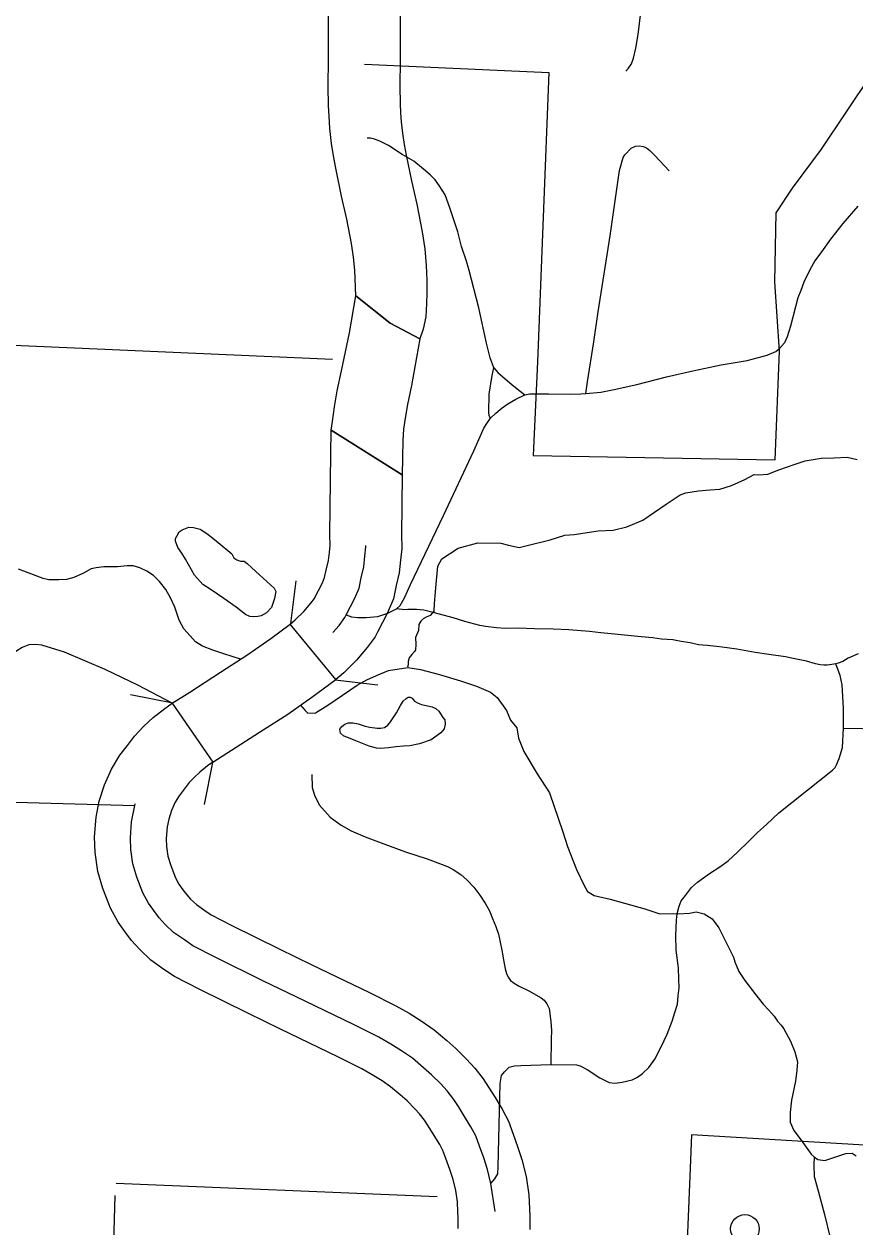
# Model space of a CAD drawing. Extents: x 653372 to 905732, y 627442 to 787275.
# Drawn here: x 688099 to 690999, y 755293 to 759491 of the extents above; entities that cross this region are included whole.
import ezdxf

# ---------------------------------------------------------------- set-up
doc = ezdxf.new("R2010")
doc.units = 0
for name, color, linetype in [('10', 7, 'Continuous'), ('15', 7, 'Continuous'), ('31', 7, 'Continuous'), ('32', 7, 'Continuous'), ('33', 7, 'Continuous'), ('35', 7, 'Continuous'), ('37', 7, 'Continuous'), ('56', 7, 'Continuous'), ('6', 7, 'Continuous')]:
    doc.layers.add(name, color=color, linetype=linetype)

msp = doc.modelspace()

# ---------------------------------------------------------------- linework, layer by layer
at = {"layer": '10'}
for points in [[(689257.2, 758541.9), (689253.7, 758631.7), (689249.6, 758676.9), (689242.5, 758724.6), (689226.3, 758809.9), (689207.5, 758889.8), (689187.2, 758987.6), (689180, 759030.6), (689172.9, 759074.6), (689166.2, 759126.7), (689163.9, 759169.5), (689162.4, 759205.2), (689161.1, 759273.9), (689162.3, 759366.8), (689163.2, 759688.9)], [(689413.2, 759688.1), (689412.3, 759364.9), (689411.2, 759274.7), (689412.3, 759212.7), (689413.6, 759181.5), (689415.4, 759149.4), (689420.3, 759110.3), (689426.6, 759071.2), (689432.9, 759033.7), (689451.6, 758943.9), (689470.9, 758861.9), (689489, 758766.2), (689497.9, 758706.8), (689503.3, 758648.1), (689505.3, 758596.8), (689505.7, 758553.5), (689504.6, 758515.3), (689502.1, 758468.6), (689492.8, 758426.3), (689481, 758391.9), (689376.7, 758446.6), (689257.2, 758541.9)], [(689419.4, 757918.2), (689171.5, 758073.6), (689175.6, 758104.2), (689182.6, 758154.6), (689192.8, 758210.9), (689207.2, 758280.6), (689235, 758413.4), (689257.2, 758541.9), (689376.7, 758446.6), (689481, 758391.9)], [(689481, 758391.9), (689451.9, 758229.8), (689438.3, 758163.3), (689429.5, 758115.1), (689424.2, 758076.7), (689421, 758037.8), (689419.4, 757918.2)], [(689187.8, 757203.8), (689028, 757396), (689046.2, 757411.1), (689075.7, 757440.8), (689100.9, 757470.1), (689112.8, 757486.4), (689113.3, 757487.4), (689140.7, 757540.2), (689148.5, 757558.9), (689153.9, 757585), (689161.8, 757618.5), (689165.1, 757647.1), (689167.6, 757670.8), (689166.6, 757708.2), (689170.4, 757991), (689171.5, 758073.6), (689419.4, 757918.2)], [(689419.4, 757918.2), (689416.7, 757709.7), (689417.9, 757661), (689413.6, 757619.7), (689408.4, 757575.2), (689398.1, 757531.3), (689388.5, 757484.6), (689367.2, 757434.1), (689334.4, 757370.7), (689324.8, 757352.8), (689296.9, 757314.6), (689259.4, 757270.9), (689215.1, 757226.4), (689187.8, 757203.8)], [(688616.6, 757120.4), (688677.6, 757159.3), (688785.6, 757229.1), (688880.3, 757290.3), (688960.3, 757346), (689028, 757396)], [(688758.7, 756914.8), (688921.2, 757019.1), (689019.6, 757082.7), (689103.9, 757141.4), (689187.8, 757203.8)]]:
    msp.add_lwpolyline(points, dxfattribs=at)
at = {"layer": '15'}
for points in [[(689614.3, 755287), (689614.8, 755325.5), (689614, 755345), (689612.4, 755379.7), (689606.3, 755419.6), (689596.6, 755458.7), (689585.5, 755492.8), (689571.5, 755531.8), (689561.3, 755559.8), (689550.6, 755580.1), (689531.2, 755611.6), (689510.1, 755645), (689497.2, 755664.8), (689480.2, 755687.1), (689463.8, 755705.1), (689436.2, 755732.3), (689411.7, 755753.9), (689379, 755781.8), (689348.8, 755802.3), (689314.7, 755823.8), (689278.7, 755844.3), (689194.6, 755886.4), (688994.5, 755982.9), (688880, 756038.4), (688712.4, 756121.9), (688625.1, 756166.2), (688587.8, 756191.4), (688541.9, 756224.1), (688503.5, 756260.5), (688474.1, 756291.8), (688450.6, 756324.1), (688427.8, 756356.4), (688400.7, 756405.4), (688374.4, 756473.3), (688356.7, 756533.4), (688347.1, 756599), (688345.6, 756654.1), (688350.6, 756723.2), (688362, 756778.8), (688380.3, 756836.2), (688404.9, 756890.8), (688433.4, 756938.8), (688460.3, 756973.4), (688485.3, 757005.9), (688516.6, 757039.5), (688550.3, 757070.3), (688590.4, 757102.3), (688616.6, 757120.4), (688758.7, 756914.8)], [(688758.7, 756914.8), (688739.8, 756901.7), (688712.9, 756880.2), (688692.6, 756861.6), (688676.2, 756844.1), (688658.2, 756820.6), (688640.4, 756797.6), (688627, 756775.2), (688614.1, 756746.6), (688604.3, 756715.7), (688598.8, 756688.9), (688595.8, 756648.4), (688596.6, 756620.6), (688601.5, 756587.1), (688611.2, 756554), (688627.8, 756511.5), (688640, 756489.3), (688653.8, 756469.7), (688667, 756451.6), (688680.8, 756436.9), (688701.2, 756417.5), (688730.1, 756396.9), (688752.1, 756382.1), (688824.7, 756345.2), (688990.3, 756262.8), (689103.3, 756208), (689304.9, 756110.8), (689396.5, 756064.9), (689443.4, 756038.3), (689485.9, 756011.4), (689530.6, 755981), (689575.5, 755942.9), (689606.8, 755915.2), (689644.1, 755878.3), (689672.4, 755847.3), (689701.4, 755809.3), (689720.4, 755780.3), (689743.3, 755743.9), (689768, 755704), (689790.4, 755661.3), (689806.7, 755616.8), (689822.1, 755573.7), (689837.2, 755527.4), (689851.7, 755468.6), (689861.5, 755404.5), (689863.8, 755355.7), (689864.8, 755329), (689864.3, 755283.1)]]:
    msp.add_lwpolyline(points, dxfattribs=at)
at = {"layer": '31'}
for points in [[(690199.5, 759327.1), (690209.4, 759337.1), (690219.4, 759352.5), (690226.2, 759372.2), (690234.8, 759407.5), (690242.3, 759454.5), (690252.2, 759531.6), (690256.8, 759570.5), (690261.4, 759602.4), (690264.2, 759636.7), (690266.3, 759683.9), (690268.8, 759743.4), (690277.6, 759969.3), (690286.3, 760189.2), (690289.6, 760209.6), (690296.2, 760223.8), (690310.4, 760238.5), (690326.3, 760246.2), (690338.7, 760249.2), (690352.4, 760248.1), (690498.6, 760241.7)], [(690060, 758202.1), (690066, 758242.2), (690088.4, 758381.5), (690103, 758486.5), (690145.5, 758751.8), (690178.2, 758979.7), (690190.1, 759025.3), (690196.8, 759035)], [(689864.7, 758200), (689929.9, 758200.5), (690008.4, 758199.1), (690043, 758200), (690060, 758202.1), (690112.2, 758206.5), (690159.4, 758215.7), (690238.5, 758232.5), (690341.9, 758260.1), (690433.3, 758280.3), (690532.6, 758301.3), (690623.2, 758316.8), (690692.8, 758335.8), (690722.9, 758348.3), (690735.8, 758358.6)], [(688616.6, 757120.4), (688496.6, 757183.8), (688442.5, 757208.6), (688382.7, 757238.3), (688240.2, 757298.4), (688161.1, 757322.9), (688139, 757325.5), (688115.9, 757324.3), (688092.5, 757315.3), (688070.2, 757301), (688017.6, 757255), (687947.6, 757199.4), (687915.4, 757169.9)]]:
    msp.add_lwpolyline(points, dxfattribs=at)
at = {"layer": '32'}
msp.add_lwpolyline([(690196.8, 759035), (690218.9, 759058), (690233, 759064.3), (690247.5, 759066.3), (690259.8, 759063.5), (690271.7, 759059.3), (690283.9, 759050.3), (690301.1, 759032.5), (690351.2, 758978.3)], dxfattribs=at)
at = {"layer": '33'}
for points in [[(689739.3, 758291.4), (689726.2, 758325.6), (689713.5, 758377.2), (689687.3, 758500.2), (689652.6, 758631.3), (689644.1, 758663), (689626.7, 758714.8), (689613.3, 758765.7), (689604.7, 758794.2), (689585.8, 758849.2), (689569.1, 758894.5), (689548, 758927.5), (689534.4, 758947.6), (689517.3, 758964.5), (689493.8, 758985), (689459.9, 759012), (689419.6, 759035.3), (689371.1, 759067.4), (689340.8, 759082.5), (689322.9, 759089.7), (689308.8, 759092.9), (689296.6, 759092.5)], [(691009.5, 758855.2), (690956.8, 758794.8), (690914.5, 758739.9), (690882.2, 758695.9), (690859.9, 758664.8), (690841.9, 758632.8), (690821.5, 758590.6), (690810.2, 758560.7), (690800.6, 758535.9), (690792.5, 758504.5), (690774.9, 758436.3), (690762.7, 758399.1), (690753.2, 758378), (690735.8, 758358.6)], [(689726.9, 758115.2), (689722.5, 758123.2), (689722.1, 758136.6), (689723.2, 758198.9), (689733.8, 758264), (689739.3, 758291.4), (689753.2, 758275.1), (689803, 758232), (689830.7, 758209.9), (689846.8, 758197.5)], [(689223.9, 757429), (689242.7, 757422.4), (689264.7, 757419.4), (689293.8, 757419.3), (689334.2, 757423.6), (689369.2, 757434.4), (689399.6, 757450), (689411.8, 757462.2), (689427.5, 757488.6), (689447.8, 757534.5), (689563.1, 757775.4), (689669.1, 758001), (689704.6, 758080.4), (689714.6, 758097), (689726.9, 758115.2), (689746.4, 758133.5), (689768.2, 758151.8), (689788.4, 758165.8), (689815.6, 758181.9), (689846.8, 758197.5), (689864.7, 758200)], [(691010.5, 757292.8), (690976.3, 757277.3), (690957.5, 757266.4), (690940.8, 757260.6), (690932.6, 757258.5), (690919.3, 757255.4), (690903.1, 757253.1), (690891.3, 757253), (690877.9, 757254.2), (690861.9, 757257.9), (690830.2, 757267.5), (690783.6, 757276.8), (690756.6, 757281.9), (690699.1, 757290.7), (690651.6, 757297.7), (690587.3, 757308.7), (690535.9, 757316.5), (690516.3, 757318.7), (690484.1, 757322.4), (690453.8, 757324.9), (690424.4, 757330.9), (690393.4, 757335.4), (690363.3, 757341.4), (690323.9, 757344.2), (690294.3, 757348.2), (690253, 757351.8), (690218.9, 757356), (690148.2, 757362.9), (690112.8, 757366.7), (690073.1, 757370.6), (690000.9, 757377.1), (689945.8, 757379.2), (689881, 757380.7), (689823.9, 757382.1), (689779.8, 757381.8), (689748.7, 757383.5), (689709.9, 757388.1), (689690.4, 757391.8), (689637.5, 757405.4), (689597.3, 757418.8), (689531.6, 757436.6), (689494.8, 757444.8), (689469.7, 757447.5), (689438.9, 757447.2), (689427.9, 757446.7), (689399.6, 757450)], [(690959.2, 757033.5), (690959, 757102.9), (690955.1, 757184.2), (690947.4, 757217.6), (690932.6, 757258.5)], [(689729, 755444.1), (689742.9, 755460.3), (689752.9, 755478.1), (689754.4, 755503.3), (689760.7, 755793.2), (689765.5, 755821.5), (689776.2, 755834.5), (689793.2, 755849.8), (689811.5, 755854.8), (689832.8, 755855.7), (689938.5, 755859.6), (690027.5, 755858.5), (690040.8, 755855), (690064.8, 755841.6), (690108.9, 755812.7), (690141.5, 755796.8), (690162, 755794.6), (690186.5, 755797.8), (690222.2, 755806.2), (690240.6, 755815.1), (690257.8, 755827.8), (690279.8, 755849.3), (690301.1, 755878.6), (690323.7, 755921.3), (690344, 755965.6), (690361.9, 756010.8), (690371.4, 756041.2), (690380.2, 756070.1), (690382.6, 756098.8), (690385.8, 756127.1), (690384.4, 756157.1), (690383.2, 756196.6), (690375.6, 756259.1), (690374.8, 756309.6), (690376.4, 756363.9), (690379.5, 756386.7), (690385.7, 756411.8), (690393.4, 756431.2), (690404.1, 756445.1), (690429.4, 756477.7), (690449.7, 756495.4), (690491.6, 756526.4), (690527.8, 756549.8), (690556.8, 756571), (690589.2, 756600.8), (690628.2, 756638.2), (690659.9, 756669.6), (690690.6, 756697.1), (690734.4, 756738.3), (690920.9, 756886.5), (690929.9, 756895.7), (690935.7, 756905.7), (690945, 756927.5), (690955.6, 756965.8), (690959.2, 757033.5)], [(690959.2, 757033.5), (691093.2, 757031.1)], [(689103.4, 756871.8), (689105.5, 756826.9), (689113.1, 756800.1), (689128.9, 756766), (689168.2, 756722.8), (689205.9, 756695.1), (689241.7, 756675.1), (689290, 756654.1), (689346.1, 756632.8), (689430.5, 756602.2), (689506.1, 756576.9), (689577.3, 756550.2), (689597.3, 756539.8), (689623.4, 756522.2), (689645.9, 756502.7), (689669, 756478.2), (689689.8, 756450.9), (689710.3, 756420.6), (689723.6, 756396.4), (689734, 756369.4), (689746.5, 756341.8), (689755.5, 756314.9), (689760.9, 756286.7), (689767.1, 756258.5), (689773, 756224.8), (689778.4, 756193.1), (689783.5, 756176.8), (689788.7, 756164.8), (689796.8, 756153.3), (689810.5, 756143.8), (689827.7, 756132.8), (689860.8, 756116.2), (689904.8, 756091.8), (689915.1, 756084.5), (689923.8, 756071), (689932.4, 756055), (689938.1, 756010), (689939.9, 755977.7), (689939.7, 755948.3), (689938.5, 755859.6)]]:
    msp.add_lwpolyline(points, dxfattribs=at)
at = {"layer": '35'}
for points in [[(689530.8, 757443.5), (689532.5, 757467.5), (689536.1, 757523), (689543.2, 757598.5), (689557.4, 757624.9), (689615, 757661.5), (689683.7, 757680.6), (689764.1, 757679.1), (689790.8, 757672.6), (689827.9, 757663.5), (689851.1, 757669.8), (689936.1, 757691.2), (689986.4, 757707), (690019.1, 757709.8), (690102.8, 757722.6), (690155.6, 757724.9), (690203.9, 757735.9), (690259.7, 757759.8), (690340.9, 757815.8), (690388.9, 757848), (690409.2, 757855), (690453.5, 757862.3), (690493.9, 757865.8), (690527.5, 757867.7), (690569.1, 757879.9), (690614.8, 757901.5), (690647.9, 757918.7), (690664.2, 757918.2), (690695.4, 757920.1), (690734.2, 757935.2), (690787.4, 757953.7), (690826.1, 757966), (690882, 757975.8), (690927.1, 757977.4), (690972.2, 757978.9), (691007.5, 757971.1)], [(688753, 757516.8), (688722.9, 757535.5), (688694.6, 757567.7), (688662.8, 757622.9), (688650.6, 757643.9), (688636.2, 757663.6), (688628.3, 757686), (688628.6, 757695.9), (688632.4, 757703.7), (688640.7, 757718.4), (688650.9, 757725.9), (688674.7, 757734.5), (688690.4, 757734), (688713.7, 757727.6), (688740.3, 757711.1), (688776.5, 757681.5), (688824.2, 757642.3)], [(688824.2, 757642.3), (688831.9, 757628.5), (688842.4, 757621.1), (688854.4, 757616.4), (688862.9, 757616.2), (688867.9, 757616), (688877.6, 757607.9), (688893.6, 757594.6), (688920.7, 757568.8), (688972.7, 757522.3), (688978.3, 757510.7), (688973.8, 757485.9), (688962.8, 757454.1), (688945.2, 757436.1), (688927.1, 757426), (688915.6, 757423.5), (688901.3, 757422.5), (688887.1, 757423.6), (688872.3, 757429.8), (688840.3, 757455.7), (688796.3, 757485.5), (688753, 757516.8)], [(688855, 757273.9), (688796.8, 757292.8), (688758.7, 757305.4), (688722, 757319.3), (688697.6, 757335), (688678.9, 757355.6), (688657.5, 757379.7), (688640.6, 757410.2), (688625.6, 757456.3), (688610.9, 757488.1), (688594, 757517.9), (688572, 757545.6), (688551.2, 757566.2), (688528.5, 757581.1), (688503.5, 757592.6), (688480.2, 757599.7), (688459.6, 757600.3), (688425.9, 757596.4), (688378.2, 757596.4), (688351.7, 757593.6), (688334.1, 757589.8), (688307.2, 757575), (688273.3, 757559.6), (688247.4, 757551.8), (688221, 757551.2), (688186.1, 757551.5), (688166.2, 757556.4), (688132.7, 757568.8), (688079.5, 757588.2)], [(689530.8, 757443.5), (689517.4, 757426.3), (689503.3, 757420.5), (689492.6, 757415.5), (689484.7, 757407.1), (689477.1, 757394.9), (689475.6, 757374.8), (689466.2, 757350.2), (689466.9, 757325.7), (689465.4, 757307), (689462.3, 757300.9), (689452.9, 757291.1), (689443.5, 757279.4), (689440.2, 757266.6), (689439.8, 757254.1), (689437.2, 757246)], [(689064.2, 757113.7), (689080.6, 757095.4), (689090.3, 757086.2), (689116.2, 757087.4), (689159.8, 757114), (689262.4, 757183.6), (689295.8, 757202.5), (689330.1, 757217.4), (689371.5, 757234.2), (689438.5, 757245.8)], [(689438.5, 757245.8), (689483.1, 757238.3), (689549.3, 757220.4), (689622.3, 757198.3), (689678.9, 757179.7), (689727.1, 757159.3), (689750.4, 757140.7), (689782.9, 757094.9), (689796.8, 757061.6), (689818.9, 757034.1), (689824.8, 756998.1), (689843.3, 756951.7), (689890.7, 756873.6), (689933.5, 756807.6), (689980.2, 756671.2), (689996.6, 756619.9), (690028, 756540.3), (690054.2, 756483.8), (690066.5, 756463.5), (690089, 756449.9), (690104.8, 756446.4), (690145.3, 756436.2), (690195.7, 756422.8), (690265.7, 756402.8), (690318, 756385.3), (690361.3, 756386.1), (690381.2, 756385.5), (690422.1, 756388.2), (690445.1, 756392.4), (690473.8, 756386), (690500.6, 756367.8), (690524.5, 756336.7), (690540, 756306.3), (690575.7, 756234.6), (690579.7, 756218), (690594.1, 756184.3), (690614.6, 756153.3), (690653.9, 756103.3), (690675, 756076.3), (690679.3, 756069.7), (690699.5, 756048.7), (690717.3, 756028.8), (690729.7, 756011), (690742.3, 755996.7), (690750.8, 755983.5)], [(689377.9, 757055.7), (689399.1, 757087.5), (689412.8, 757113), (689423, 757128), (689432.9, 757136.7), (689440.4, 757142.1), (689446.9, 757141.9), (689454, 757138.4), (689462.6, 757127.7), (689474.6, 757120.8), (689486.6, 757115.6), (689524.4, 757108), (689536.4, 757102), (689546.6, 757092.7), (689561.3, 757071.2), (689568.4, 757062.1), (689569.5, 757047.5), (689565.8, 757031.4), (689554.1, 757017.2), (689520.9, 756992.3), (689479.2, 756978.9), (689445.8, 756971.8), (689423.9, 756970.1)], [(689423.9, 756970.1), (689397.1, 756968.4), (689371.9, 756965.1), (689343.5, 756962), (689329, 756963.2), (689304.1, 756970.4), (689256.9, 756989.7), (689214.5, 757006.3), (689203.4, 757016.4), (689201.4, 757030.2), (689208.2, 757039.7), (689218.9, 757047.5), (689231.2, 757052), (689247.4, 757052.3), (689265.9, 757048.5), (689290, 757040.5), (689306.1, 757036.8), (689331.9, 757033.6), (689344.8, 757034), (689357.9, 757036), (689368.6, 757043.8), (689377.9, 757055.7)], [(690750.8, 755983.5), (690774.4, 755940.5), (690790.2, 755903.2), (690799.1, 755869.1), (690796.3, 755839.3), (690792.1, 755801.6), (690778.2, 755735.3), (690772.9, 755691.7), (690773.9, 755657.8), (690786, 755629.6), (690811.8, 755594.9), (690847.2, 755547.1), (690857.1, 755537.8), (690870.5, 755528.4), (690894.3, 755524.7), (690929.5, 755536.6), (690967.7, 755548.4), (690989.6, 755549.8), (691003.3, 755540.4)], [(690857.1, 755537.8), (690855.5, 755508.7), (690857.4, 755469.2), (690870.9, 755419.1), (690893.6, 755335.6), (690913.3, 755254.6)]]:
    msp.add_lwpolyline(points, dxfattribs=at)
at = {"layer": '37'}
for points in [[(689030.9, 757398.3), (689049.1, 757547.2)], [(689333.9, 757183.3), (689185, 757201.4)], [(688471.3, 757151.1), (688618.3, 757121.6)], [(688757, 756913.6), (688727.5, 756766.5)]]:
    msp.add_lwpolyline(points, dxfattribs=at)
at = {"layer": '56'}
msp.add_circle((690615.6, 755285.8), 50, dxfattribs=at)
at = {"layer": '6'}
for points in [[(690883, 759053.9), (691057, 759315), (691093, 759457.9), (691119.5, 759974.4), (691160.2, 760748.8), (691172.2, 760968.2), (691851, 760955.7), (691858.8, 760792)], [(689287.3, 759351.3), (689931.2, 759322.3), (689891, 758312.4), (689876.7, 757985.6), (690720.9, 757969.9), (690736.5, 758348.8), (690720.3, 758590.8), (690724.7, 758831.7), (690781.9, 758918.1), (690883, 759053.9)], [(689176.4, 758320.8), (687664.3, 758387), (687223.3, 758405.5), (687209.6, 757169.5), (688015.4, 757170), (688027.8, 756776.1), (688486.4, 756763.3)], [(692080.4, 757784.9), (692441.9, 757772.9), (692336.5, 755499.6), (690429.1, 755614.1), (690424.7, 755497.3), (690354.2, 753803.5), (690338.7, 753445.3)], [(689177.1, 757367), (689198.9, 757392.4), (689218.8, 757419.6), (689223.9, 757429), (689254, 757487.1), (689268.5, 757521.7), (689276, 757558.1), (689285.1, 757596.9), (689289.4, 757633.4), (689292.8, 757665.9), (689292.6, 757671)], [(689743.9, 755347), (689729, 755444.1), (689716.9, 755493.1), (689703.8, 755533.3), (689689.1, 755574.3), (689675.9, 755610.5), (689659.3, 755642.1), (689637.3, 755677.8), (689615.3, 755712.7), (689599.3, 755737), (689576.3, 755767.2), (689554, 755791.7), (689521.5, 755823.8), (689493.6, 755848.4), (689454.8, 755881.4), (689417.3, 755906.8), (689379.1, 755931), (689337.6, 755954.6), (689249.8, 755998.6), (689048.9, 756095.4), (688935.2, 756150.6), (688768.5, 756233.6), (688688.6, 756274.2), (688658.9, 756294.2), (688621.5, 756320.8), (688592.1, 756348.7), (688570.5, 756371.7), (688552.2, 756396.9), (688533.9, 756422.8), (688514.2, 756458.5), (688492.8, 756513.6), (688479.1, 756560.2), (688471.8, 756609.8), (688470.7, 756651.2), (688474.7, 756706.1), (688486.4, 756763.3)], [(688484.5, 756763.3), (688488, 756771.1)], [(688421.5, 755445.7), (689541.2, 755398.9)], [(688416.5, 755402.8), (688389.5, 754444.1), (688771.7, 754428.8), (688702.5, 753109.9), (688321.9, 753131.2), (688264.2, 751816.3), (688773.3, 751765.3), (688776.2, 751644.4), (688700.4, 750386.2), (688649.8, 749137.7), (688482, 749146.2), (688421.4, 747822.2)]]:
    msp.add_lwpolyline(points, dxfattribs=at)

doc.saveas('drawing.dxf')
